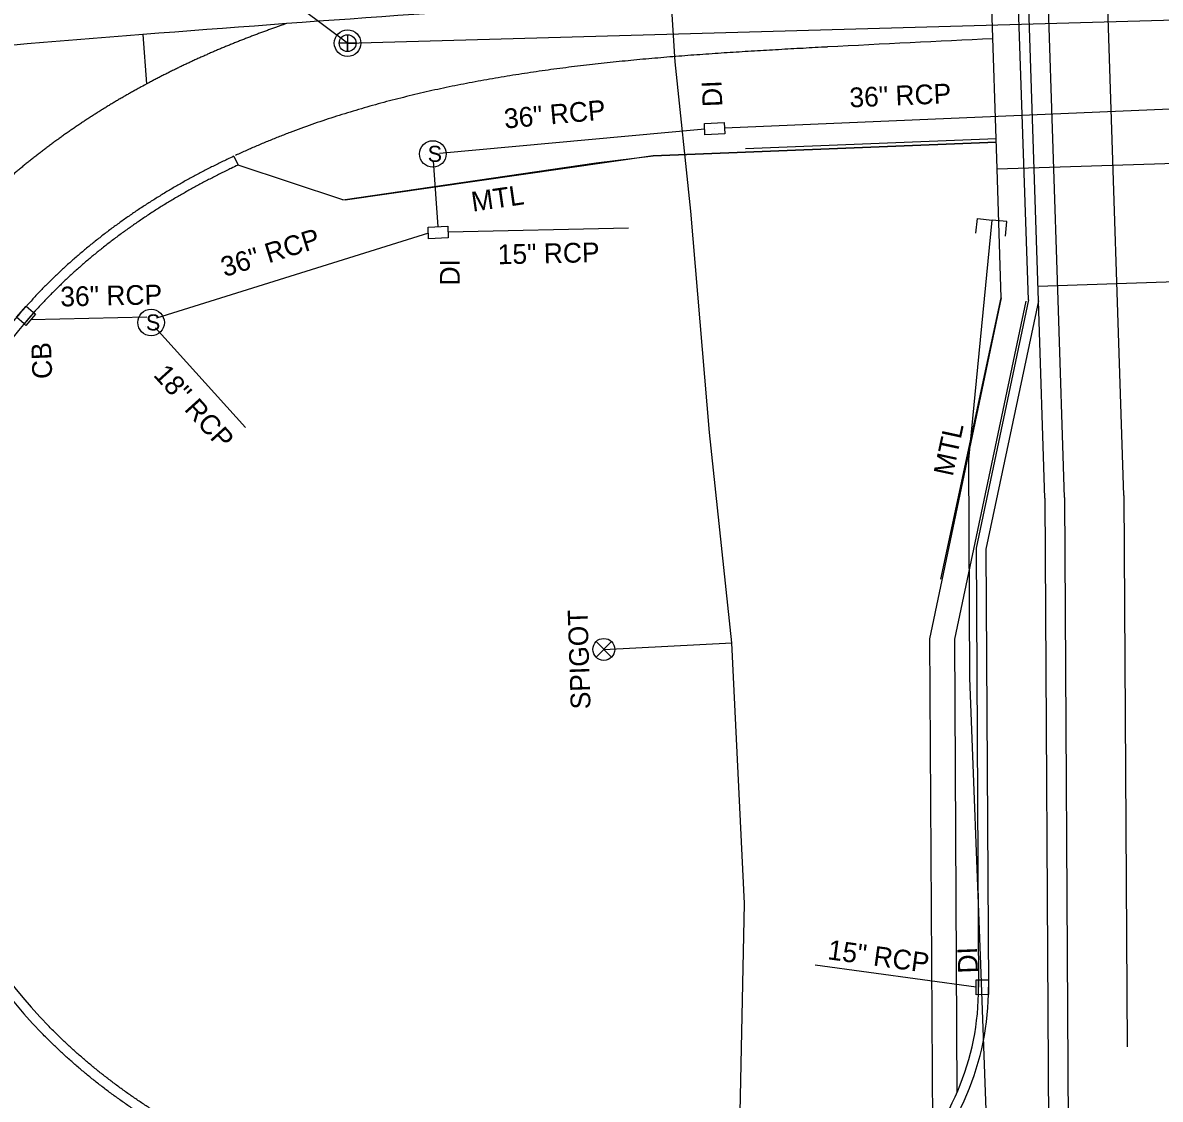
# Model space of a CAD drawing. Extents: x 1627482 to 1629573, y 760826 to 766301.
# Drawn here: x 1628264 to 1628494.4, y 761052.8 to 761270.8 of the extents above; entities that cross this region are included whole.
import ezdxf

# ---------------------------------------------------------------- set-up
doc = ezdxf.new("R2010")
doc.units = 0
for name, color, linetype in [('Exist Building', 7, 'Continuous'), ('Exist Guardrail', 7, 'Continuous'), ('Exist Guardrail Text', 7, 'Continuous'), ('Exist Other Culture Fence Line', 7, 'Continuous'), ('Exist Roads Change in Surface', 7, 'Continuous'), ('Exist Roads Concrete Median Barrier', 7, 'Continuous'), ('Exist Roads Curbs', 7, 'Continuous'), ('Exist Roads EOP', 7, 'Continuous'), ('Exist Roads EOP Other', 7, 'Continuous'), ('Exist Roads EOT', 7, 'Continuous'), ('Exist Structure Major Deck Tunnel Box Culvert', 7, 'Continuous'), ('Exist Structure Minor Drop Inlet', 7, 'Continuous'), ('Exist Structure Minor Drop Inlet Text', 7, 'Continuous'), ('Exist Structure Minor Pipes RCP 15 Inch', 7, 'Continuous'), ('Exist Structure Minor Pipes RCP 15 Inch Text', 7, 'Continuous'), ('Exist Structure Minor Pipes RCP 18 Inch', 7, 'Continuous'), ('Exist Structure Minor Pipes RCP 18 Inch Text', 7, 'Continuous'), ('Exist Structure Minor Pipes RCP 36 Inch', 7, 'Continuous'), ('Exist Structure Minor Pipes RCP 36 Inch Text', 7, 'Continuous'), ('Exist Structure Minor Storm Sewer Manhole CELL', 7, 'Continuous'), ('Exist Utilities Gas UG Line SUE', 7, 'Continuous'), ('Exist Utilities Sanitary Sewer Manhole CELL', 7, 'Continuous'), ('Exist Utilities Sanitary Sewer UG Line', 7, 'Continuous'), ('Exist Utilities Water UG Line SUE', 7, 'Continuous'), ('Exist Utilities Water Valve CELL', 7, 'Continuous'), ('Exist Utilities Water Valve Text', 7, 'Continuous')]:
    doc.layers.add(name, color=color, linetype=linetype)

# ---------------------------------------------------------------- blocks, each defined once
blk = doc.blocks.new('EXIST UTILITIES WATER VALVE')
at = {"layer": 'Exist Utilities Water Valve CELL'}
blk.add_lwpolyline([(0.0315, 0.0315), (-0.0315, -0.0315), (0, 0), (0.0315, -0.0315), (-0.0315, 0.0315)], dxfattribs=at)
blk.add_circle((0, 0), 0.0445, dxfattribs=at)

msp = doc.modelspace()

# ---------------------------------------------------------------- linework, layer by layer
at = {"layer": 'Exist Building'}
msp.add_line((1628461.13, 761246.63), (1628410.37, 761244.63), dxfattribs=at)
at = {"layer": 'Exist Guardrail'}
for points in [[(1628410.37, 761244.63), (1628391.64, 761243.9), (1628329.28, 761234.88)], [(1628449.9, 761158.11), (1628462.16, 761215.13), (1628461.31, 761241.25)]]:
    msp.add_lwpolyline(points, dxfattribs=at)
at = {"layer": 'Exist Other Culture Fence Line'}
msp.add_line((1628410.37, 761244.63), (1628461.13, 761246.63), dxfattribs=at)
at = {"layer": 'Exist Roads Change in Surface'}
msp.add_line((1628469.59, 761217.51), (1628552.54, 761220.22), dxfattribs=at)
at = {"layer": 'Exist Roads Concrete Median Barrier'}
msp.add_line((1628410.34, 761245.38), (1628461.11, 761247.38), dxfattribs=at)
at = {"layer": 'Exist Roads Curbs'}
for p, q in [((1628467.68, 761214.72), (1628458.72, 761472.48)), ((1628306.7, 761243.8), (1628307.56, 761242)), ((1628467.68, 761214.72), (1628457.05, 761164.37)), ((1628457.05, 761164.37), (1628457.56, 761075.45))]:
    msp.add_line(p, q, dxfattribs=at)
for centre, radius, start, end in [((1628345.22, 761141.48), 106, 137.9556, 224.1998), ((1628404.56, 761075.18), 53, 267.048, 0.3272)]:
    msp.add_arc(centre, radius, start, end, dxfattribs=at)
for points in [[(1628306.7, 761243.8), (1628305.33, 761243.15), (1628303.25, 761242.14), (1628301.19, 761241.1), (1628299.16, 761240.03), (1628297.14, 761238.93), (1628295.14, 761237.8), (1628293.16, 761236.64), (1628291.21, 761235.44), (1628289.28, 761234.22), (1628287.37, 761232.97), (1628285.49, 761231.69), (1628283.63, 761230.37), (1628281.8, 761229.03), (1628279.99, 761227.65), (1628278.22, 761226.25), (1628276.47, 761224.81), (1628274.75, 761223.34), (1628273.06, 761221.85), (1628271.41, 761220.32), (1628269.78, 761218.76), (1628268.19, 761217.18), (1628266.64, 761215.56), (1628265.04, 761213.82)], [(1628307.56, 761242), (1628306.19, 761241.35), (1628304.14, 761240.35), (1628302.11, 761239.32), (1628300.1, 761238.26), (1628298.11, 761237.18), (1628296.14, 761236.06), (1628294.19, 761234.92), (1628292.26, 761233.75), (1628290.36, 761232.54), (1628288.48, 761231.31), (1628286.63, 761230.04), (1628284.8, 761228.75), (1628282.99, 761227.43), (1628281.22, 761226.07), (1628279.47, 761224.69), (1628277.75, 761223.28), (1628276.06, 761221.84), (1628274.4, 761220.36), (1628272.78, 761218.86), (1628271.18, 761217.33), (1628269.62, 761215.77), (1628268.09, 761214.19), (1628266.51, 761212.47)], [(1628401.83, 761022.25), (1628399.6, 761022.37), (1628397.17, 761022.52), (1628394.74, 761022.67), (1628392.32, 761022.83), (1628389.91, 761023), (1628387.49, 761023.18), (1628385.09, 761023.38), (1628382.69, 761023.58), (1628380.29, 761023.8), (1628377.9, 761024.04), (1628375.51, 761024.28), (1628373.13, 761024.55), (1628370.76, 761024.83), (1628368.39, 761025.12), (1628366.03, 761025.43), (1628363.67, 761025.76), (1628361.32, 761026.11), (1628358.98, 761026.47), (1628356.65, 761026.86), (1628354.32, 761027.26), (1628352, 761027.68), (1628349.68, 761028.13), (1628347.38, 761028.59), (1628345.08, 761029.08), (1628342.8, 761029.59), (1628340.52, 761030.12), (1628338.25, 761030.68), (1628335.99, 761031.26), (1628333.74, 761031.86), (1628331.51, 761032.49), (1628329.28, 761033.14), (1628327.07, 761033.82), (1628324.86, 761034.53), (1628322.68, 761035.26), (1628320.5, 761036.02), (1628318.34, 761036.8), (1628316.19, 761037.62), (1628314.06, 761038.46), (1628311.94, 761039.33), (1628309.84, 761040.23), (1628307.76, 761041.15), (1628305.69, 761042.11), (1628303.64, 761043.09), (1628301.61, 761044.11), (1628299.6, 761045.15), (1628297.62, 761046.23), (1628295.65, 761047.34), (1628293.7, 761048.47), (1628291.78, 761049.64), (1628289.88, 761050.83), (1628288, 761052.06), (1628286.15, 761053.32), (1628284.33, 761054.61), (1628282.53, 761055.93), (1628280.76, 761057.28), (1628279.02, 761058.66), (1628277.31, 761060.07), (1628275.63, 761061.51), (1628273.98, 761062.98), (1628272.36, 761064.49), (1628270.78, 761066.02), (1628269.13, 761067.68)]]:
    msp.add_spline(points, degree=3, dxfattribs=at)
at = {"layer": 'Exist Roads EOP'}
for p, q in [((1628469.68, 761214.54), (1628461.19, 761472.7)), ((1628289.11, 761258.47), (1628288.32, 761268.45)), ((1628410.37, 761244.63), (1628461.13, 761246.63)), ((1628380.07, 761242.45), (1628391.64, 761243.9)), ((1628391.64, 761243.9), (1628410.37, 761244.63)), ((1628328.79, 761234.94), (1628307.56, 761242)), ((1628328.79, 761234.94), (1628380.07, 761242.45)), ((1628469.68, 761214.54), (1628459.05, 761164.17)), ((1628459.05, 761164.17), (1628459.56, 761075.5))]:
    msp.add_line(p, q, dxfattribs=at)
for centre, radius, start, end in [((1628734.41, 755622.04), 5664, 94.51725, 96.69644), ((1628724.69, 755622.3), 5651.48, 92.67996, 93.02), ((1628345.22, 761141.48), 108, 137.8775, 224.1998), ((1628404.56, 761075.18), 55, 267.048, 0.3272)]:
    msp.add_arc(centre, radius, start, end, dxfattribs=at)
for points in [[(1628426.95, 761265.93), (1628424.47, 761265.8), (1628422, 761265.66), (1628419.53, 761265.53), (1628417.06, 761265.39), (1628414.6, 761265.25), (1628412.14, 761265.1), (1628409.69, 761264.95), (1628407.23, 761264.8), (1628404.79, 761264.63), (1628402.34, 761264.46), (1628399.9, 761264.29), (1628397.47, 761264.1), (1628395.03, 761263.91), (1628392.61, 761263.7), (1628390.18, 761263.49), (1628387.76, 761263.27), (1628385.35, 761263.03), (1628382.94, 761262.78), (1628380.53, 761262.52), (1628378.13, 761262.25), (1628375.73, 761261.96), (1628373.34, 761261.66), (1628370.95, 761261.34), (1628368.57, 761261.01), (1628366.2, 761260.66), (1628363.83, 761260.3), (1628361.46, 761259.91), (1628359.11, 761259.51), (1628356.76, 761259.09), (1628354.41, 761258.65), (1628352.08, 761258.2), (1628349.75, 761257.72), (1628347.43, 761257.22), (1628345.11, 761256.7), (1628342.81, 761256.16), (1628340.51, 761255.59), (1628338.23, 761255.01), (1628335.95, 761254.39), (1628333.68, 761253.76), (1628331.42, 761253.1), (1628329.18, 761252.42), (1628326.94, 761251.71), (1628324.72, 761250.98), (1628322.51, 761250.22), (1628320.31, 761249.43), (1628318.12, 761248.62), (1628315.95, 761247.78), (1628313.8, 761246.91), (1628311.65, 761246.01), (1628309.53, 761245.09), (1628307.42, 761244.13), (1628307.08, 761243.98)], [(1628401.72, 761020.25), (1628399.48, 761020.38), (1628397.05, 761020.52), (1628394.61, 761020.67), (1628392.18, 761020.83), (1628389.76, 761021), (1628387.34, 761021.19), (1628384.92, 761021.38), (1628382.51, 761021.59), (1628380.1, 761021.81), (1628377.7, 761022.05), (1628375.3, 761022.3), (1628372.91, 761022.56), (1628370.52, 761022.84), (1628368.14, 761023.14), (1628365.76, 761023.45), (1628363.39, 761023.78), (1628361.03, 761024.13), (1628358.67, 761024.5), (1628356.31, 761024.88), (1628353.97, 761025.29), (1628351.63, 761025.72), (1628349.3, 761026.16), (1628346.97, 761026.63), (1628344.66, 761027.13), (1628342.35, 761027.64), (1628340.05, 761028.18), (1628337.76, 761028.74), (1628335.48, 761029.32), (1628333.21, 761029.93), (1628330.95, 761030.57), (1628328.71, 761031.23), (1628326.47, 761031.91), (1628324.24, 761032.63), (1628322.03, 761033.37), (1628319.83, 761034.13), (1628317.64, 761034.93), (1628315.47, 761035.75), (1628313.31, 761036.6), (1628311.17, 761037.48), (1628309.04, 761038.39), (1628306.93, 761039.33), (1628304.84, 761040.3), (1628302.76, 761041.3), (1628300.7, 761042.33), (1628298.67, 761043.39), (1628296.65, 761044.48), (1628294.65, 761045.6), (1628292.68, 761046.75), (1628290.73, 761047.94), (1628288.8, 761049.15), (1628286.89, 761050.4), (1628285.01, 761051.68), (1628283.16, 761052.99), (1628281.33, 761054.33), (1628279.53, 761055.7), (1628277.76, 761057.11), (1628276.02, 761058.54), (1628274.31, 761060.01), (1628272.63, 761061.51), (1628270.99, 761063.03), (1628269.38, 761064.59), (1628267.71, 761066.27)]]:
    msp.add_spline(points, degree=3, dxfattribs=at)
msp.add_open_spline([(1628289.11, 761258.47), (1628288.38, 761258.08), (1628287.66, 761257.69), (1628286.94, 761257.29), (1628286.17, 761256.86), (1628285.41, 761256.43), (1628284.65, 761255.99), (1628283.89, 761255.55), (1628283.13, 761255.11), (1628282.38, 761254.66), (1628281.63, 761254.21), (1628280.88, 761253.75), (1628280.13, 761253.29), (1628279.38, 761252.82), (1628278.64, 761252.35), (1628277.9, 761251.88), (1628277.16, 761251.4), (1628276.43, 761250.92), (1628275.7, 761250.43), (1628274.96, 761249.94), (1628274.24, 761249.44), (1628273.51, 761248.94), (1628272.79, 761248.44), (1628272.07, 761247.93), (1628271.35, 761247.41), (1628270.64, 761246.9), (1628269.93, 761246.38), (1628269.22, 761245.85), (1628268.51, 761245.32), (1628267.81, 761244.78), (1628267.11, 761244.24), (1628266.41, 761243.7), (1628265.72, 761243.15), (1628265.03, 761242.6), (1628264.34, 761242.04), (1628263.66, 761241.48), (1628262.98, 761240.91), (1628262.3, 761240.34), (1628261.63, 761239.77), (1628260.96, 761239.18), (1628260.29, 761238.6), (1628259.63, 761238.01), (1628258.97, 761237.42), (1628258.31, 761236.82), (1628257.66, 761236.22), (1628257.01, 761235.61), (1628256.37, 761235.01), (1628255.73, 761234.39), (1628255.09, 761233.77), (1628254.46, 761233.15), (1628253.83, 761232.52), (1628253.21, 761231.89), (1628252.58, 761231.25), (1628251.96, 761230.62), (1628251.36, 761229.96), (1628250.77, 761229.33), (1628250.19, 761228.7), (1628249.61, 761228.07)], degree=3, dxfattribs=at)
at = {"layer": 'Exist Roads EOP Other'}
for p, q in [((1628462.16, 761215.12), (1628447.65, 761146.05)), ((1628467.11, 761214.46), (1628452.66, 761145.97)), ((1628447.65, 761146.05), (1628448.23, 761045.15)), ((1628452.66, 761145.97), (1628453.18, 761054.05))]:
    msp.add_line(p, q, dxfattribs=at)
at = {"layer": 'Exist Roads EOT'}
for p, q in [((1628473.68, 761214.67), (1628455.37, 761774.37)), ((1628486.98, 761175.08), (1628473.29, 761593.87)), ((1628470.99, 761174.56), (1628469.68, 761214.54)), ((1628474.99, 761174.69), (1628473.68, 761214.67)), ((1628470.99, 761174.56), (1628472.47, 760914.76)), ((1628474.99, 761174.69), (1628476.47, 760914.87)), ((1628486.98, 761175.08), (1628487.62, 761063.35))]:
    msp.add_line(p, q, dxfattribs=at)
msp.add_arc((1628734.41, 755622.04), 5664, 93.47, 94.51725, dxfattribs=at)
msp.add_open_spline([(1628317.41, 761270.67), (1628316.79, 761270.46), (1628316.17, 761270.25), (1628315.56, 761270.03), (1628314.74, 761269.75), (1628313.92, 761269.45), (1628313.11, 761269.16), (1628312.29, 761268.86), (1628311.48, 761268.56), (1628310.67, 761268.25), (1628309.86, 761267.94), (1628309.05, 761267.63), (1628308.24, 761267.31), (1628307.43, 761266.99), (1628306.62, 761266.66), (1628305.82, 761266.33), (1628305.02, 761266), (1628304.21, 761265.67), (1628303.41, 761265.33), (1628302.61, 761264.98), (1628301.81, 761264.64), (1628301.02, 761264.28), (1628300.22, 761263.93), (1628299.43, 761263.57), (1628298.63, 761263.21), (1628297.84, 761262.84), (1628297.05, 761262.47), (1628296.26, 761262.1), (1628295.48, 761261.72), (1628294.69, 761261.34), (1628293.91, 761260.95), (1628293.13, 761260.56), (1628292.35, 761260.16), (1628291.57, 761259.76), (1628290.79, 761259.36), (1628290.02, 761258.96), (1628289.25, 761258.54), (1628289.2, 761258.52), (1628289.15, 761258.49), (1628289.11, 761258.47)], degree=3, dxfattribs=at)
at = {"layer": 'Exist Structure Major Deck Tunnel Box Culvert'}
for q in [(1628456.42, 761390.67), (1628559.25, 761244.45)]:
    msp.add_line((1628461.31, 761241.25), q, dxfattribs=at)
at = {"layer": 'Exist Structure Minor Drop Inlet'}
for p, q in [((1628404.01, 761250.56), (1628404.01, 761250.56)), ((1628404.01, 761250.56), (1628404.01, 761250.56)), ((1628402.08, 761249.29), (1628402.08, 761249.29)), ((1628402.08, 761249.29), (1628402.08, 761249.29)), ((1628404.07, 761249.39), (1628404.07, 761249.39)), ((1628404.07, 761249.39), (1628404.07, 761249.39)), ((1628404.13, 761248.23), (1628404.13, 761248.23)), ((1628404.13, 761248.23), (1628404.13, 761248.23)), ((1628406.07, 761249.5), (1628406.07, 761249.5)), ((1628406.07, 761249.5), (1628406.07, 761249.5)), ((1628345.63, 761244.17), (1628345.63, 761244.17)), ((1628345.63, 761244.17), (1628345.63, 761244.17)), ((1628346.92, 761245.65), (1628346.92, 761245.65)), ((1628346.92, 761245.65), (1628346.92, 761245.65)), ((1628347.02, 761244.26), (1628347.02, 761244.26)), ((1628347.02, 761244.26), (1628347.02, 761244.26)), ((1628348.4, 761244.36), (1628348.4, 761244.36)), ((1628348.4, 761244.36), (1628348.4, 761244.36)), ((1628347.11, 761242.88), (1628347.11, 761242.88)), ((1628347.11, 761242.88), (1628347.11, 761242.88)), ((1628346.11, 761228.25), (1628346.11, 761228.25)), ((1628346.11, 761228.25), (1628346.11, 761228.25)), ((1628348.05, 761229.51), (1628348.05, 761229.51)), ((1628348.05, 761229.51), (1628348.05, 761229.51)), ((1628348.11, 761228.35), (1628348.11, 761228.35)), ((1628348.11, 761228.35), (1628348.11, 761228.35)), ((1628350.11, 761228.44), (1628350.11, 761228.44)), ((1628350.11, 761228.44), (1628350.11, 761228.44)), ((1628348.17, 761227.18), (1628348.17, 761227.18)), ((1628348.17, 761227.18), (1628348.17, 761227.18)), ((1628266.19, 761212.13), (1628264.23, 761209.87)), ((1628264.45, 761211.66), (1628264.45, 761211.66)), ((1628264.45, 761211.66), (1628264.45, 761211.66)), ((1628265.43, 761212.78), (1628265.43, 761212.78)), ((1628265.43, 761212.78), (1628265.43, 761212.78)), ((1628265.59, 761210.67), (1628265.59, 761210.67)), ((1628265.59, 761210.67), (1628265.59, 761210.67)), ((1628288.88, 761209.23), (1628288.88, 761209.23)), ((1628288.88, 761209.23), (1628288.88, 761209.23)), ((1628289.07, 761211.18), (1628289.07, 761211.18)), ((1628289.07, 761211.18), (1628289.07, 761211.18)), ((1628289.95, 761210.11), (1628289.95, 761210.11)), ((1628289.95, 761210.11), (1628289.95, 761210.11)), ((1628290.83, 761209.04), (1628290.83, 761209.04)), ((1628290.83, 761209.04), (1628290.83, 761209.04)), ((1628291.02, 761210.99), (1628291.02, 761210.99)), ((1628291.02, 761210.99), (1628291.02, 761210.99)), ((1628457.06, 761075.44), (1628457.06, 761075.44)), ((1628457.06, 761075.44), (1628457.06, 761075.44)), ((1628458.55, 761076.94), (1628458.55, 761076.94)), ((1628458.55, 761076.94), (1628458.55, 761076.94)), ((1628458.6, 761075.45), (1628458.6, 761075.45)), ((1628458.6, 761075.45), (1628458.6, 761075.45)), ((1628459.55, 761075.46), (1628459.55, 761075.46)), ((1628459.55, 761075.46), (1628459.55, 761075.46)), ((1628458.61, 761073.95), (1628458.61, 761073.95)), ((1628458.61, 761073.95), (1628458.61, 761073.95))]:
    msp.add_line(p, q, dxfattribs=at)
for points in [[(1628406.13, 761248.33), (1628402.14, 761248.12), (1628402.02, 761250.45), (1628406.01, 761250.66), (1628406.13, 761248.33)], [(1628350.16, 761227.28), (1628346.17, 761227.09), (1628346.06, 761229.42), (1628350.05, 761229.61), (1628350.16, 761227.28), (1628350.16, 761227.28)], [(1628266.19, 761212.13), (1628264.23, 761209.87), (1628262.72, 761211.18), (1628264.68, 761213.44), (1628266.57, 761211.8), (1628264.6, 761209.54), (1628264.23, 761209.87)], [(1628457.57, 761073.95), (1628457.55, 761076.95), (1628459.55, 761076.96), (1628459.57, 761073.96), (1628457.07, 761073.94), (1628457.05, 761076.94), (1628457.55, 761076.95)]]:
    msp.add_lwpolyline(points, dxfattribs=at)
at = {"layer": 'Exist Structure Minor Pipes RCP 15 Inch'}
for p, q in [((1628386.65, 761229.25), (1628350.11, 761228.44)), ((1628457.06, 761075.44), (1628424.49, 761079.91))]:
    msp.add_line(p, q, dxfattribs=at)
at = {"layer": 'Exist Structure Minor Pipes RCP 18 Inch'}
msp.add_line((1628309.09, 761188.83), (1628290.83, 761209.04), dxfattribs=at)
at = {"layer": 'Exist Structure Minor Pipes RCP 36 Inch'}
for p, q in [((1628611.96, 761258.26), (1628406.07, 761249.5)), ((1628402.08, 761249.29), (1628348.4, 761244.36)), ((1628347.11, 761242.88), (1628348.05, 761229.51)), ((1628346.11, 761228.25), (1628291.02, 761210.99)), ((1628289.07, 761211.18), (1628265.59, 761210.67))]:
    msp.add_line(p, q, dxfattribs=at)
at = {"layer": 'Exist Structure Minor Storm Sewer Manhole CELL'}
for centre in [(1628347.02, 761244.26), (1628289.95, 761210.11)]:
    msp.add_circle(centre, 2.69, dxfattribs=at)
at = {"layer": 'Exist Utilities Gas UG Line SUE'}
for p, q in [((1628457.02, 761228.19), (1628457.31, 761231.17)), ((1628457.31, 761231.17), (1628460.3, 761230.88)), ((1628463.28, 761230.59), (1628460.3, 761230.88)), ((1628462.99, 761227.61), (1628463.28, 761230.59))]:
    msp.add_line(p, q, dxfattribs=at)
for points in [[(1628458, 761080.08), (1628455.76, 761138.14), (1628455.58, 761182.36), (1628460.3, 761230.88)], [(1628461.47, 760958.65), (1628461.45, 760977.15), (1628459.45, 761020.36), (1628459.45, 761041.38), (1628458, 761080.08)]]:
    msp.add_lwpolyline(points, dxfattribs=at)
at = {"layer": 'Exist Utilities Sanitary Sewer Manhole CELL'}
msp.add_lwpolyline([(1628329.76, 761268.42), (1628329.76, 761265), (1628329.76, 761266.71), (1628331.47, 761266.71), (1628328.04, 761266.71)], dxfattribs=at)
for radius in [2.69, 1.71]:
    msp.add_circle((1628329.76, 761266.71), radius, dxfattribs=at)
at = {"layer": 'Exist Utilities Sanitary Sewer UG Line'}
for points in [[(1628329.76, 761266.71), (1628150.8, 761400.29)], [(1628329.76, 761266.71), (1628835.08, 761281), (1629133.02, 761267.83), (1629359.44, 761245.02)]]:
    msp.add_lwpolyline(points, dxfattribs=at)
at = {"layer": 'Exist Utilities Water UG Line SUE'}
for points in [[(1628410.15, 761092.42), (1628407.57, 761145.24), (1628403.03, 761187.83), (1628399.27, 761232.64), (1628396.09, 761262.94), (1628393.03, 761312.13), (1628390.25, 761359.33)], [(1628381.65, 761143.89), (1628407.57, 761145.24)], [(1628430.03, 760918.81), (1628430.46, 760920), (1628433.5, 760928.54), (1628436.65, 760938.55), (1628434.1, 760953.49), (1628424.66, 760981.75), (1628414.21, 761014.33), (1628409.12, 761043.59), (1628410.15, 761092.42)]]:
    msp.add_lwpolyline(points, dxfattribs=at)

# ---------------------------------------------------------------- block references
at = {"layer": 'Exist Utilities Water Valve CELL', "xscale": 50, "yscale": 50}
msp.add_blockref('EXIST UTILITIES WATER VALVE', (1628381.65, 761143.89), dxfattribs=at)

# ---------------------------------------------------------------- texts
at = {"layer": 'Exist Guardrail Text'}
for rotation, p in [(8.2251, (1628355.11, 761232.56)), (77.8642, (1628452.31, 761178.81))]:
    msp.add_text('MTL', height=4, rotation=rotation, dxfattribs=at).set_placement(p)
at = {"layer": 'Exist Structure Minor Drop Inlet Text'}
for s, rotation, p in [('DI', 92.2582, (1628405.67, 761253.87)), ('DI', 90, (1628352.46, 761217.62)), ('CB', 92.2582, (1628269.95, 761198.76)), ('DI', 92.2582, (1628457.44, 761078.33))]:
    msp.add_text(s, height=4, rotation=rotation, dxfattribs=at).set_placement(p)
at = {"layer": 'Exist Structure Minor Pipes RCP 15 Inch Text'}
for rotation, p in [(1.2601, (1628360.21, 761221.91)), (352.1884, (1628426.82, 761081.15))]:
    msp.add_text('15" RCP', height=4, rotation=rotation, dxfattribs=at).set_placement(p)
at = {"layer": 'Exist Structure Minor Pipes RCP 18 Inch Text'}
msp.add_text('18" RCP', height=4, rotation=312.093, dxfattribs=at).set_placement((1628290.26, 761199.39))
at = {"layer": 'Exist Structure Minor Pipes RCP 36 Inch Text'}
for rotation, p in [(2.4371, (1628431.48, 761253.68)), (5.247, (1628361.62, 761249.39)), (17.3946, (1628304.84, 761219.3)), (1.2464, (1628271.61, 761213.36))]:
    msp.add_text('36" RCP', height=4, rotation=rotation, dxfattribs=at).set_placement(p)
at = {"layer": 'Exist Structure Minor Storm Sewer Manhole CELL'}
for p in [(1628345.98, 761242.66), (1628288.92, 761208.51)]:
    msp.add_text('S', height=3.25, dxfattribs=at).set_placement(p)
at = {"layer": 'Exist Utilities Water Valve Text'}
msp.add_text('SPIGOT', height=4, rotation=91.8735, dxfattribs=at).set_placement((1628378.98, 761131.82))

doc.saveas('drawing.dxf')
